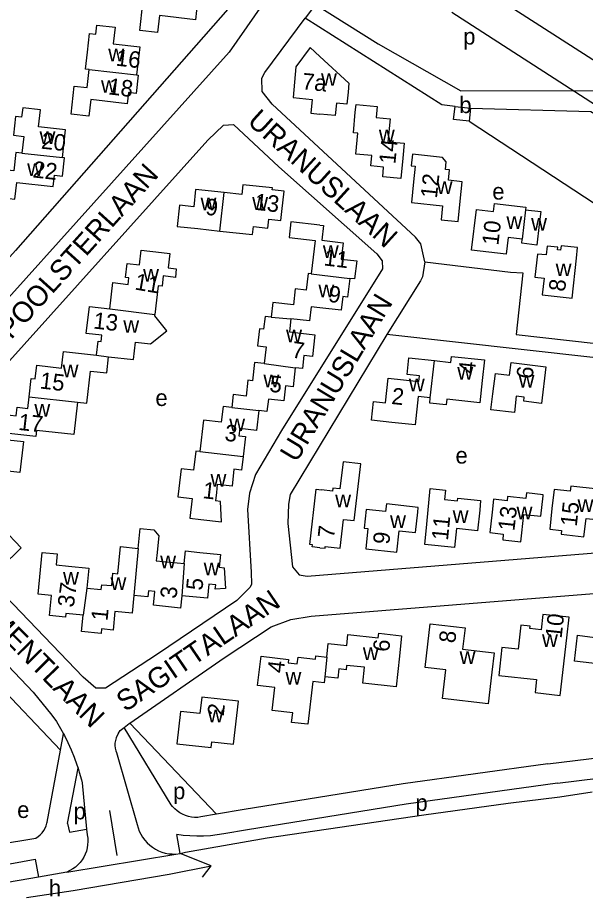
# Model space of a CAD drawing. Extents: x 161936 to 163647, y 386450 to 388633.
# Drawn here: x 162926.6 to 163064.5, y 386488.1 to 386701.8 of the extents above; entities that cross this region are included whole.
import ezdxf

# ---------------------------------------------------------------- set-up
doc = ezdxf.new("R2010")
doc.units = 0
for name, color, linetype in [('BLT_Basislijn', 7, 'Continuous'), ('BLT_Bebouwing', 7, 'Continuous'), ('BLT_Centroide', 7, 'Continuous'), ('BLT_Hoogspanningsmast_en_leidingen', 7, 'Continuous'), ('BLT_Huisnummer', 7, 'Continuous'), ('BLT_Onderverdeling_panden', 7, 'Continuous'), ('BLT_Straatnaam', 7, 'Continuous'), ('BLT_Vlakafsluiter', 7, 'Continuous')]:
    doc.layers.add(name, color=color, linetype=linetype)

msp = doc.modelspace()

# ---------------------------------------------------------------- linework, layer by layer
at = {"layer": 'BLT_Basislijn'}
for p, q in [((163014.03, 386725.24), (163097.12, 386671.7)), ((162998.94, 386704.91), (162996.46, 386701.59)), ((163036.27, 386676.64), (163093.37, 386639.13)), ((162972.79, 386672.04), (162976.62, 386675.63)), ((162976.62, 386675.63), (162979, 386675.79)), ((162979, 386675.79), (162990.06, 386665.51)), ((162909.19, 386601.27), (162972.79, 386672.04)), ((162990.06, 386665.51), (163013.86, 386644.44)), ((163013.86, 386644.44), (163015.16, 386642.72)), ((163015.16, 386642.72), (163015.23, 386640.72)), ((163025.54, 386642.47), (163046.29, 386639.92)), ((163015.23, 386640.72), (162990.69, 386601.49)), ((162990.69, 386601.49), (162984.35, 386590.84)), ((162984.35, 386590.84), (162982.92, 386586.29)), ((162982.92, 386586.29), (162982.44, 386582.28)), ((162942.54, 386541.61), (162902.21, 386583.4)), ((162982.44, 386582.28), (162983.33, 386567.07)), ((162983.33, 386567.07), (162983.4, 386564.16)), ((162983.08, 386563.43), (162979.83, 386560.18)), ((162983.4, 386564.16), (162983.08, 386563.43)), ((162979.83, 386560.18), (162960.57, 386547.21)), ((162960.57, 386547.21), (162947.97, 386538.96)), ((162945.61, 386538.91), (162942.54, 386541.61)), ((162947.97, 386538.96), (162945.61, 386538.91)), ((162952.47, 386529.38), (162953.69, 386530.34)), ((162963.9, 386510.63), (162952.47, 386529.38)), ((162953.69, 386530.34), (162953.84, 386530.44)), ((162974.92, 386508.31), (162953.84, 386530.44)), ((162937.02, 386523.89), (162937.76, 386527.81)), ((162933.75, 386506.41), (162937.02, 386523.89)), ((162950.57, 386523.32), (162955.62, 386505.84)), ((162938.74, 386506.07), (162941.27, 386519.48)), ((162942.24, 386515.94), (162943.35, 386504.7)), ((162950.78, 386498.32), (162948.97, 386509.2)), ((162974.92, 386508.31), (162971.11, 386507.65)), ((162938.74, 386506.07), (162939.15, 386503.96)), ((162939.15, 386503.96), (162943.35, 386504.7)), ((162943.35, 386504.7), (162943.49, 386503.29)), ((162966.03, 386498.78), (162965.26, 386503.39)), ((162889.55, 386495.55), (162931.01, 386502.53)), ((162965.02, 386498.6), (162966.03, 386498.78)), ((162931.64, 386493.05), (162904.51, 386488.39)), ((162938.55, 386494.23), (162931.64, 386493.05))]:
    msp.add_line(p, q, dxfattribs=at)
for points in [[(162920.03, 386750.79), (162979.99, 386712.91), (162982.39, 386711.29), (162982.96, 386709.97), (162926.1, 386645.24), (162880.32, 386594.41)], [(162990.3, 386711.09), (162977.98, 386693.39), (162887.13, 386592.38), (162883.78, 386589.87), (162880.46, 386589.54), (162876.46, 386589.67)], [(162998.94, 386704.91), (163014.17, 386695.38), (163034.28, 386684.01), (163066.69, 386684.04), (163095.4, 386667.45)], [(163025.54, 386642.47), (163024.55, 386646.86), (163023.21, 386648.44), (162988.45, 386680.78), (162985.97, 386683.81), (162985.94, 386687.05), (162986.65, 386688.46), (162996.46, 386701.59)], [(163032.83, 386680.16), (163029.64, 386680.59), (162996.46, 386701.59)], [(163036.61, 386679.75), (163065.84, 386678.94), (163093.22, 386663.02)], [(163025.54, 386642.47), (163024.93, 386638.8), (163024.46, 386637.85), (163016.25, 386624.8)], [(163046.29, 386639.92), (163049.28, 386639.76), (163047.66, 386624.85), (163092.31, 386619.82), (163094.62, 386638.31)], [(163016.25, 386624.8), (162992.79, 386585.97), (162992.4, 386583.59), (162992.22, 386578.89), (162993.34, 386568.43), (162994.95, 386566.44), (162996.88, 386566.12), (163081.91, 386572.98), (163084.93, 386598.54), (163081.86, 386598.94), (163081.48, 386599.23), (163083.02, 386617.4), (163016.25, 386624.8)], [(162953.84, 386530.44), (162976.77, 386546.31), (162988.17, 386553.82), (162992.94, 386555.57), (162997.88, 386556.45), (163137.23, 386567.62), (163141.31, 386568.17), (163144.77, 386569.89), (163148.27, 386573.14), (163161.9, 386594.2), (163164.73, 386592.88), (163180.33, 386582.4), (163179.28, 386567.32), (163209.45, 386563.85), (163209.66, 386568.16), (163209.43, 386569.12)], [(162857.99, 386578.71), (162859.42, 386582.21), (162862.05, 386583.5), (162879.79, 386582.55), (162882.18, 386582.15), (162885.04, 386581.47), (162891.47, 386578.39), (162899.66, 386570.17), (162930.39, 386537.97), (162934.92, 386532.41)], [(162915.32, 386544.09), (162915.5, 386545.48), (162920.49, 386541.18), (162937.02, 386523.89)], [(162934.92, 386532.41), (162936, 386530.8), (162937.01, 386529.15), (162937.76, 386527.81)], [(162951.06, 386528.01), (162951.51, 386528.64), (162952.47, 386529.38)], [(162937.76, 386527.81), (162937.95, 386527.46), (162938.82, 386525.73), (162939.62, 386523.97), (162940.35, 386522.17), (162941, 386520.35), (162941.27, 386519.48)], [(162951.06, 386528.01), (162950.74, 386527.46), (162950.5, 386526.86), (162950.33, 386526.24), (162950.24, 386525.61), (162950.22, 386524.97), (162950.29, 386524.33), (162950.44, 386523.7), (162950.57, 386523.32)], [(163055.37, 386520.58), (163077.95, 386523.29), (163103.45, 386526.01), (163131.8, 386528.6)], [(163057.7, 386515.85), (163083.39, 386519.02), (163129.71, 386523.46)], [(163055.37, 386520.58), (163020.23, 386515.69), (162981.61, 386509.47), (162974.92, 386508.31)], [(162941.27, 386519.48), (162941.57, 386518.5), (162942.07, 386516.63), (162942.24, 386515.94)], [(163057.7, 386515.85), (163020.97, 386510.74), (162982.44, 386504.53), (162976.69, 386503.54)], [(162967.4, 386499.1), (162987.2, 386502.6), (163025.26, 386508.17), (163045.71, 386511.02), (163058.27, 386512.57), (163066.16, 386513.74)], [(162971.11, 386507.65), (162970.35, 386507.56), (162969.58, 386507.56), (162968.82, 386507.63), (162968.06, 386507.78), (162967.33, 386508.01), (162966.62, 386508.32), (162965.95, 386508.69), (162965.33, 386509.14), (162964.75, 386509.65), (162964.23, 386510.21), (162963.9, 386510.63)], [(162931.01, 386502.53), (162931.57, 386502.89), (162932.08, 386503.31), (162932.54, 386503.79), (162932.93, 386504.33), (162933.26, 386504.9), (162933.52, 386505.51), (162933.7, 386506.15), (162933.75, 386506.41)], [(162955.62, 386505.84), (162955.84, 386505.01), (162956.14, 386504.21), (162956.52, 386503.44), (162956.96, 386502.71), (162957.47, 386502.02), (162958.04, 386501.38), (162958.67, 386500.8), (162959.35, 386500.28), (162960.08, 386499.83), (162960.84, 386499.44), (162961.64, 386499.13), (162962.46, 386498.9), (162963.31, 386498.74), (162964.16, 386498.66), (162965.02, 386498.6)], [(162943.49, 386503.29), (162943.61, 386502.5), (162943.65, 386501.7), (162943.6, 386500.91), (162943.48, 386500.12), (162943.28, 386499.35), (162943.01, 386498.6), (162942.66, 386497.89), (162942.24, 386497.21), (162941.76, 386496.58), (162941.21, 386496), (162940.61, 386495.48), (162939.96, 386495.02), (162939.27, 386494.63), (162938.55, 386494.23)], [(162976.69, 386503.54), (162975.05, 386503.28), (162973.4, 386503.11), (162971.75, 386503.01), (162970.09, 386502.99), (162968.43, 386503.05), (162966.78, 386503.19), (162965.26, 386503.39)], [(162966.03, 386498.78), (162966.71, 386498.91), (162967.4, 386499.1)], [(162903.47, 386492.41), (162930.85, 386497.42), (162931.64, 386493.05)], [(162928.71, 386488.12), (162940.07, 386489.77), (162963.41, 386493.74), (162973.59, 386495.75)]]:
    msp.add_lwpolyline(points, dxfattribs=at)
at = {"layer": 'BLT_Bebouwing'}
for p, q in [((163032.83, 386680.16), (163036.61, 386679.75)), ((163036.61, 386679.75), (163036.27, 386676.64)), ((162975.09, 386588.37), (162974.87, 386586.42)), ((162974.87, 386586.42), (162974.64, 386584.4))]:
    msp.add_line(p, q, dxfattribs=at)
for points in [[(162970.55, 386708.1), (162969.77, 386701.25), (162961.05, 386702.24), (162960.59, 386698.17), (162956.24, 386698.66), (162956.99, 386705.24), (162960.11, 386704.89), (162960.58, 386708.96)], [(162943.96, 386689.16), (162943.07, 386689.25), (162943.54, 386693.35), (162944.07, 386697.9), (162945.55, 386697.73), (162945.81, 386699.95), (162950.26, 386699.43), (162949.79, 386695.4), (162956.28, 386694.65), (162955.49, 386687.86)], [(163000, 386692.35), (162997.61, 386694.54), (162994.2, 386689.81), (162993.48, 386682.36), (162998.16, 386681.91), (162997.83, 386678.54), (163000, 386678.33)], [(163000, 386692.35), (163007.08, 386685.86), (163006.86, 386683.62), (163006.59, 386680.74), (163004.05, 386680.98), (163003.76, 386677.97), (163000, 386678.33)], [(162955.49, 386687.86), (162955.9, 386687.81), (162955.38, 386683.33), (162953.51, 386683.55), (162953.2, 386680.86), (162944.34, 386681.89), (162943.87, 386677.82), (162939.57, 386678.32), (162940.35, 386685.11), (162943.45, 386684.76), (162943.96, 386689.16)], [(163020.17, 386667.66), (163019.69, 386662.68), (163015.27, 386663.1), (163015.49, 386665.45), (163012.36, 386665.74), (163012.6, 386668.26), (163008.71, 386668.63), (163009.2, 386673.72), (163008.14, 386673.82), (163008.61, 386678.8), (163008.79, 386680.66), (163013.92, 386680.17), (163013.67, 386677.48), (163017.08, 386677.15), (163016.55, 386671.61), (163020.51, 386671.24), (163020.17, 386667.66)], [(162937.46, 386667.77), (162938.22, 386674.55), (162931.68, 386675.28), (162932.13, 386679.38), (162927.82, 386679.86), (162927.57, 386677.55), (162926.11, 386677.71), (162925.61, 386673.18), (162928.06, 386672.9), (162927.6, 386668.82)], [(163036.27, 386676.64), (163032.49, 386677.05), (163032.83, 386680.16)], [(162927.6, 386668.82), (162926.13, 386668.99), (162925.63, 386664.56), (162922.48, 386664.91), (162921.73, 386658.17), (162925.95, 386657.7), (162926.41, 386661.75), (162935.22, 386660.77), (162935.52, 386663.48), (162937.5, 386663.26), (162938, 386667.71), (162937.46, 386667.77)], [(163034.09, 386657.19), (163034.6, 386661.89), (163031.25, 386662.25), (163031.52, 386664.76), (163030.51, 386664.87), (163030.71, 386666.76), (163029.78, 386667.82), (163022.47, 386668.61), (163022.16, 386665.78), (163023.18, 386665.67), (163022.77, 386661.86), (163022.23, 386656.89), (163029.81, 386656.07), (163029.44, 386652.67), (163033.56, 386652.22), (163034.09, 386657.19)], [(162976.73, 386659.31), (162969.8, 386660.06), (162969.35, 386655.84), (162965.91, 386656.21), (162965.36, 386651.06), (162970.33, 386650.53), (162975.72, 386649.94)], [(162975.72, 386649.94), (162983.68, 386649.09), (162983.89, 386651.03), (162987.36, 386650.66), (162987.59, 386652.8), (162990.56, 386652.48), (162990.8, 386654.65), (162991.33, 386659.62), (162988.43, 386659.94), (162988.49, 386660.43), (162981.33, 386661.17), (162981.08, 386658.84), (162976.73, 386659.31)], [(163049.14, 386647.96), (163045.77, 386648.35), (163045.29, 386644.28), (163036.84, 386645.28), (163038.01, 386655.16), (163042.2, 386654.66), (163042.43, 386656.66), (163050.03, 386655.77), (163049.96, 386655.12)], [(163049.96, 386655.12), (163053.68, 386654.68), (163053.31, 386651.5), (163052.72, 386646.54), (163049.03, 386646.97), (163049.14, 386647.96)], [(163000, 386651.36), (162992.96, 386652.16), (162992.53, 386648.36), (162998.85, 386647.64), (162997.93, 386639.51)], [(163000, 386651.36), (163000.86, 386651.27), (163000.46, 386647.68), (163005.66, 386647.09), (163005.21, 386643.13), (163008.95, 386642.71), (163008.45, 386638.29), (163007.25, 386638.42)], [(163062.33, 386643.31), (163062.62, 386645.93), (163058.6, 386646.37), (163058.48, 386645.27), (163057.71, 386645.36), (163057.78, 386646.02), (163055.21, 386646.3), (163054.97, 386644.12), (163052.85, 386644.35), (163052.23, 386638.72), (163054.48, 386638.47), (163054.04, 386634.44), (163061.26, 386633.65), (163062.33, 386643.31)], [(162949, 386631.05), (162949.72, 386637.4), (162953.42, 386636.98), (162953.6, 386638.56), (162952.79, 386638.65), (162953.17, 386642.03), (162956.19, 386641.69), (162956.59, 386645.26), (162961.56, 386644.7), (162963.57, 386644.47), (162963.17, 386640.96), (162965.13, 386640.74), (162964.9, 386638.69), (162961.98, 386639.02), (162961.7, 386636.52), (162960.7, 386636.63), (162959.91, 386629.65)], [(162997.93, 386639.51), (162997.14, 386639.6), (162996.69, 386635.61), (162994, 386635.92), (162993.56, 386632.05), (162988.55, 386632.62), (162988.15, 386629.06)], [(163007.25, 386638.42), (163006.73, 386633.86), (163005.55, 386634), (163005.18, 386630.74), (163000, 386631.32)], [(162945.76, 386619.77), (162946.15, 386623.18), (162946.89, 386623.09), (162947.06, 386624.64), (162943.27, 386625.07), (162944.01, 386631.61), (162949, 386631.05)], [(163000, 386631.32), (162997.89, 386631.56), (162997.49, 386628.09), (162992.97, 386628.6)], [(162948.67, 386619.4), (162954.76, 386618.71), (162955.24, 386622.98), (162958.84, 386622.57), (162962.8, 386625.72), (162959.88, 386629.36), (162959.91, 386629.65)], [(162988.15, 386629.06), (162986.68, 386629.22), (162986.33, 386626.09), (162985.36, 386626.2), (162984.89, 386622.05), (162986.94, 386621.82), (162986.48, 386617.76)], [(162992.97, 386628.6), (162992.61, 386625.43), (162998.82, 386624.72), (162998.22, 386619.48), (162996.14, 386619.72), (162995.77, 386616.53), (162994.02, 386616.73)], [(162929.37, 386609.69), (162929.88, 386614.15), (162930.86, 386614.04), (162931.24, 386617.33), (162937.24, 386616.65), (162937.7, 386620.68), (162945.76, 386619.77)], [(162941.11, 386608.36), (162943.39, 386608.1), (162944.28, 386615.92), (162948.22, 386615.47), (162948.67, 386619.4)], [(163026.83, 386609.44), (163023.86, 386609.76), (163023.12, 386602.85), (163017.49, 386603.46), (163012.52, 386604), (163013.01, 386608.52), (163015.91, 386608.2), (163016.56, 386614.17), (163024.05, 386613.36), (163024.2, 386614.76), (163021.21, 386615.09), (163021.65, 386619.12), (163027.81, 386618.46)], [(163027.81, 386618.46), (163031.85, 386618.02), (163032.01, 386619.49), (163039.96, 386618.63), (163039.43, 386613.66), (163038.84, 386608.23), (163030.82, 386609.09), (163030.67, 386607.73), (163026.7, 386608.16), (163026.83, 386609.44)], [(162986.48, 386617.76), (162984.16, 386618.02), (162983.65, 386613.58), (162982.54, 386613.71), (162982.1, 386609.85), (162978.93, 386610.21), (162978.58, 386607.06)], [(162994.02, 386616.73), (162993.49, 386612.13), (162991.64, 386612.34), (162991.23, 386608.68), (162987.49, 386609.11), (162987.15, 386606.09), (162985.14, 386606.32)], [(163054.93, 386617), (163053.85, 386608.09), (163049.55, 386608.61), (163049.66, 386609.57), (163047.72, 386609.8), (163047.25, 386605.86), (163041.57, 386606.54), (163042.04, 386610.41), (163042.64, 386615.38), (163046.07, 386614.96), (163046.44, 386618.02), (163054.93, 386617)], [(162941.11, 386608.36), (162940.21, 386600.5), (162931.17, 386601.53), (162931.01, 386600.05), (162925.15, 386600.72), (162920.18, 386601.28), (162920.68, 386605.67), (162926.24, 386605.04), (162926.48, 386607.17), (162929.06, 386606.88), (162929.37, 386609.69)], [(162978.58, 386607.06), (162976.49, 386607.29), (162976.06, 386603.51), (162971.71, 386604.01), (162970.85, 386596.36)], [(162985.14, 386606.32), (162984.59, 386601.5), (162980.54, 386601.96), (162980.34, 386600.21), (162981.92, 386600.04), (162981.37, 386595.17)], [(162912.11, 386588.67), (162913.01, 386596.59), (162920.3, 386595.76), (162920.74, 386599.64), (162924.25, 386599.24), (162927.98, 386598.81), (162927.12, 386591.28), (162921.99, 386591.86), (162921.58, 386588.25)], [(162970.85, 386596.36), (162969.84, 386596.47), (162969.32, 386591.88), (162966.29, 386592.22), (162965.75, 386587.45)], [(162981.37, 386595.17), (162981, 386591.87), (162979.13, 386592.09), (162978.67, 386587.96), (162975.09, 386588.37)], [(163000, 386573.04), (163001.27, 386572.89), (163001.31, 386573.31), (163004.96, 386572.89), (163005.77, 386579.9), (163008.33, 386579.61), (163009.92, 386593.41), (163005.63, 386593.91), (163004.87, 386587.31), (163003.13, 386587.51), (163003.05, 386586.79), (163000.41, 386587.09)], [(163070.13, 386592.76), (163068.26, 386592.97), (163067.63, 386587.25), (163060.95, 386587.99), (163060.81, 386586.74), (163056.89, 386587.17), (163056.38, 386582.53), (163055.83, 386577.56), (163058.71, 386577.24), (163058.61, 386576.32), (163064.16, 386575.7), (163064.65, 386580.15), (163068.7, 386579.71), (163069.15, 386583.79)], [(162922.61, 386587.49), (162921.75, 386579.87), (162923.21, 386579.71), (162922.98, 386577.67), (162927.47, 386573.01), (162926.81, 386572.36), (162923.23, 386568.87), (162915.19, 386577.31), (162916.92, 386578.68), (162915.34, 386580.29), (162911.21, 386580.76), (162912.11, 386588.67)], [(162965.75, 386587.45), (162965.52, 386585.4), (162968.96, 386585.01), (162968.41, 386580.21), (162971.13, 386579.91), (162976.1, 386579.34), (162975.86, 386584.26), (162974.64, 386584.4)], [(163000, 386573.04), (162998.15, 386573.25), (162998.2, 386573.73), (162997.53, 386573.8), (162999.08, 386587.25), (163000.41, 386587.09)], [(163038.83, 386582.12), (163038.32, 386577.15), (163033.19, 386577.67), (163032.72, 386573.08), (163025.46, 386573.81), (163025.97, 386578.78), (163026.83, 386587.39), (163030.5, 386587.02), (163030.28, 386584.76), (163033.43, 386584.44), (163033.49, 386585.03), (163039.06, 386584.47), (163038.83, 386582.12)], [(163054.24, 386585.64), (163054.27, 386585.89), (163050.17, 386586.36), (163050.02, 386585), (163045.58, 386585.51), (163045.46, 386584.45), (163042.22, 386584.82), (163041.86, 386581.68), (163041.3, 386576.72), (163044.56, 386576.34), (163044.41, 386574.98), (163048.81, 386574.48), (163049.57, 386581.14), (163053.67, 386580.67), (163054.24, 386585.64)], [(163023.78, 386581.7), (163023.91, 386582.84), (163016.18, 386583.7), (163015.98, 386581.82), (163011.26, 386582.34), (163010.76, 386577.77), (163011.69, 386577.67), (163011.15, 386572.76), (163018.7, 386571.93), (163019.28, 386577.16), (163023.23, 386576.73), (163023.78, 386581.7)], [(162955.89, 386572.88), (162956.37, 386577.69), (162959.7, 386577.36), (162960.86, 386575.91), (162960.38, 386571.14), (162960.25, 386569.86), (162967.06, 386569.18)], [(162942.49, 386556.65), (162938.33, 386557.07), (162938.24, 386556.17), (162934.33, 386556.57), (162934.83, 386561.46), (162931.57, 386561.78), (162932.58, 386571.89), (162936.22, 386571.52), (162935.95, 386568.86), (162938.91, 386568.56), (162943.85, 386568.06), (162943.37, 386563.25)], [(162943.37, 386563.25), (162946.9, 386562.9), (162947.02, 386564.06), (162949.44, 386563.82), (162949.74, 386566.82), (162950.89, 386566.7), (162951.56, 386573.32), (162955.89, 386572.88)], [(162967.06, 386569.18), (162967.37, 386572.26), (162970.86, 386571.91), (162975.83, 386571.41), (162975.52, 386568.29), (162976.77, 386568.17), (162977.12, 386563.16), (162974.6, 386562.96), (162974.7, 386564.01), (162973.04, 386564.18), (162972.7, 386560.75), (162966.44, 386561.38)], [(162954.85, 386561.44), (162954.41, 386557.12), (162950.24, 386557.54), (162949.78, 386553.05), (162947, 386553.33), (162946.89, 386552.24), (162942.1, 386552.72), (162942.49, 386556.65)], [(162966.44, 386561.38), (162966.14, 386558.39), (162959.58, 386559.05), (162959.91, 386562.42), (162958.36, 386562.58), (162958.21, 386561.11), (162954.85, 386561.44)], [(163059.97, 386551.17), (163060.52, 386556.14), (163054.18, 386556.84), (163053.77, 386553.07), (163051.02, 386553.38), (163051.09, 386554.01), (163048.8, 386554.26), (163048.15, 386548.41), (163044.18, 386548.84), (163043.51, 386542.03), (163052.63, 386541.01), (163052.28, 386537.84), (163058.41, 386537.15), (163059.97, 386551.17)], [(163080.31, 386552.86), (163079.4, 386544.9), (163071.84, 386545.77), (163071.67, 386544.35), (163061.88, 386545.48), (163062.6, 386551.76), (163066.82, 386551.27), (163067.23, 386554.82), (163074.3, 386554.01), (163074.81, 386558.52), (163080.88, 386557.82), (163080.31, 386552.86)], [(163042.34, 386547.53), (163041.78, 386542.81), (163040.88, 386535.11), (163029.76, 386536.41), (163030.57, 386543.36), (163025.59, 386543.95), (163026.25, 386549.6), (163026.83, 386554.56), (163035.26, 386553.57), (163034.66, 386548.43), (163042.34, 386547.53)], [(163006.54, 386549.28), (163006.82, 386551.93), (163014.18, 386551.15), (163014.3, 386552.26), (163019.87, 386551.67), (163019.35, 386546.7), (163018.56, 386539.27), (163010.43, 386540.13), (163010.84, 386543.99), (163006.46, 386544.45), (163006.36, 386543.42), (163004.62, 386543.61), (163004.38, 386541.37), (163001.21, 386541.7)], [(163001.71, 386546.47), (163002.06, 386549.75), (163006.54, 386549.28)], [(163001.21, 386541.7), (163001.03, 386540.23), (162998.29, 386540.56), (162997.05, 386530.16), (162993.14, 386530.63), (162993.41, 386532.91), (162988.41, 386533.51), (162989.08, 386539.09), (162984.88, 386539.59), (162985.73, 386546.7), (162992.37, 386545.9), (162992.28, 386545.12), (162994.51, 386544.85), (162994.7, 386546.48), (162998.94, 386545.97), (162999.04, 386546.79), (163001.71, 386546.47)], [(162980.26, 386535.76), (162971.32, 386536.78), (162970.86, 386532.76), (162966.15, 386533.3), (162965.26, 386525.45), (162973.6, 386524.5), (162973.76, 386525.89), (162979.06, 386525.29), (162980.26, 386535.76)]]:
    msp.add_lwpolyline(points, dxfattribs=at)
at = {"layer": 'BLT_Hoogspanningsmast_en_leidingen'}
msp.add_line((163032.05, 386703.12), (163274.61, 386546.34), dxfattribs=at)
at = {"layer": 'BLT_Onderverdeling_panden'}
for p, q in [((162943.96, 386689.16), (162955.49, 386687.86)), ((162927.6, 386668.82), (162937.46, 386667.77)), ((162975.72, 386649.94), (162976.73, 386659.31)), ((163049.96, 386655.12), (163049.14, 386647.96)), ((162997.93, 386639.51), (163007.25, 386638.42)), ((162949, 386631.05), (162959.91, 386629.65)), ((162988.15, 386629.06), (162992.97, 386628.6)), ((162945.76, 386619.77), (162948.67, 386619.4)), ((162986.48, 386617.76), (162994.02, 386616.73)), ((163026.83, 386609.44), (163027.81, 386618.46)), ((162929.37, 386609.69), (162941.11, 386608.36)), ((162978.58, 386607.06), (162985.14, 386606.32)), ((162970.85, 386596.36), (162981.37, 386595.17)), ((162955.89, 386572.88), (162954.85, 386561.44)), ((162967.06, 386569.18), (162966.44, 386561.38)), ((162943.37, 386563.25), (162942.49, 386556.65)), ((163001.71, 386546.47), (163001.21, 386541.7))]:
    msp.add_line(p, q, dxfattribs=at)
at = {"layer": 'BLT_Vlakafsluiter'}
for p, q in [((162938.55, 386494.23), (162965.02, 386498.6)), ((162973.59, 386495.75), (162966.03, 386498.78)), ((162971.52, 386493.07), (162973.59, 386495.75))]:
    msp.add_line(p, q, dxfattribs=at)

# ---------------------------------------------------------------- texts
at = {"layer": 'BLT_Centroide'}
for s, p in [('p', (163034.82, 386695.21)), ('w', (162948.6, 386691.13)), ('w', (163000.28, 386685.2)), ('w', (162946.84, 386683.5)), ('b', (163033.88, 386678.57)), ('w', (162931.91, 386671.09)), ('w', (163014.33, 386671.48)), ('w', (162928.9, 386663.34)), ('w', (163028.37, 386658.94)), ('e', (163041.89, 386657.57)), ('w', (162971.02, 386655)), ('w', (162983.56, 386655.12)), ('w', (163045.32, 386650.47)), ('w', (163051.31, 386650.05)), ('w', (163000.73, 386643.42)), ('w', (162957.06, 386637.67)), ('w', (163057.28, 386638.98)), ('w', (162999.65, 386633.84)), ('w', (162952.25, 386625.22)), ('w', (162991.8, 386622.88)), ('w', (162937.51, 386614.41)), ('w', (163033.38, 386613.84)), ('w', (162986.3, 386611.98)), ('w', (163048.27, 386611.94)), ('w', (163021.61, 386611)), ('e', (162960.06, 386607.45)), ('w', (162930.65, 386604.88)), ('w', (162977.98, 386601.34)), ('e', (163032.95, 386593.46)), ('w', (162973.44, 386587.86)), ('w', (163003.72, 386582.86)), ('w', (163062.6, 386581.69)), ('w', (163047.78, 386579.92)), ('w', (163017.05, 386577.81)), ('w', (163032.26, 386579.06)), ('w', (162961.21, 386568.03)), ('w', (162971.78, 386566.33)), ('w', (162937.62, 386564.03)), ('w', (162949.14, 386562.78)), ('w', (163053.96, 386548.94)), ('w', (163010.45, 386545.75)), ('w', (163033.95, 386544.81)), ('w', (162991.65, 386539.81)), ('w', (162972.76, 386530.62)), ('p', (162964.35, 386511.97)), ('p', (163023.21, 386509.11)), ('e', (162926.48, 386507.41)), ('p', (162940.19, 386507.08)), ('h', (162934.17, 386488.4))]:
    msp.add_text(s, height=4, dxfattribs=at).set_placement(p)
at = {"layer": 'BLT_Huisnummer'}
for s, rotation, p in [('16', 353.5663, (162950.32, 386690.12)), ('18', 353.3938, (162948.48, 386683.14)), ('7a', 354.4856, (162995.55, 386684.37)), ('20', 353.9266, (162932.18, 386669.96)), ('14', 84.5589, (163018.33, 386666.09)), ('22', 353.6398, (162930.1, 386662.98)), ('12', 83.8117, (163028.42, 386657.75)), ('9', 353.8521, (162972.08, 386653.91)), ('13', 353.8466, (162984.01, 386655.11)), ('10', 83.2988, (163043.34, 386646.33)), ('11', 353.3226, (163000.83, 386641.6)), ('11', 350.4514, (162954.87, 386635.76)), ('8', 83.7177, (163059.55, 386635.11)), ('9', 353.5298, (163001.9, 386632.75)), ('13', 353.5256, (162944.84, 386626.29)), ('7', 352.2301, (162993.02, 386619.23)), ('4', 83.8242, (163037.62, 386615.15)), ('6', 83.1014, (163051.66, 386613.89)), ('15', 353.528, (162931.86, 386611.72)), ('5', 353.5918, (162987.63, 386610.93)), ('2', 353.8276, (163017.27, 386607.96)), ('17', 353.4987, (162926.62, 386601.67)), ('3', 353.5323, (162976.74, 386599.03)), ('1', 353.5345, (162971.4, 386585.09)), ('13', 83.4843, (163047.24, 386576.98)), ('15', 83.686, (163062.39, 386578.07)), ('11', 84.2381, (163031.1, 386574.68)), ('7', 83.4401, (163003.43, 386575.22)), ('9', 83.6802, (163016.84, 386573.72)), ('5', 84.253, (162971.46, 386562.55)), ('37', 82.4446, (162940.21, 386558.41)), ('3', 85.4378, (162965.2, 386560.57)), ('1', 84.2579, (162948.41, 386555.16)), ('10', 83.659, (163058.71, 386550.89)), ('8', 83.3105, (163032.86, 386549.73)), ('6', 83.961, (163016.83, 386547.62)), ('4', 83.1708, (162991.2, 386542.45)), ('2', 83.502, (162976.63, 386532.01))]:
    msp.add_text(s, height=4, rotation=rotation, dxfattribs=at).set_placement(p)
at = {"layer": 'BLT_Straatnaam'}
for s, height, rotation, p in [('URANUSLAAN', 5, 317.7835, (162982.14, 386676.24)), ('POOLSTERLAAN', 5, 47.9638, (162925.03, 386623.43)), ('URANUSLAAN', 5, 58.9449, (162994.31, 386593.5)), ('FIRMAMENTLAAN', 4.9999, 314.6958, (162904.37, 386569.6)), ('SAGITTALAAN', 5, 34.3158, (162952.76, 386533.02))]:
    msp.add_text(s, height=height, rotation=rotation, dxfattribs=at).set_placement(p)

doc.saveas('drawing.dxf')
